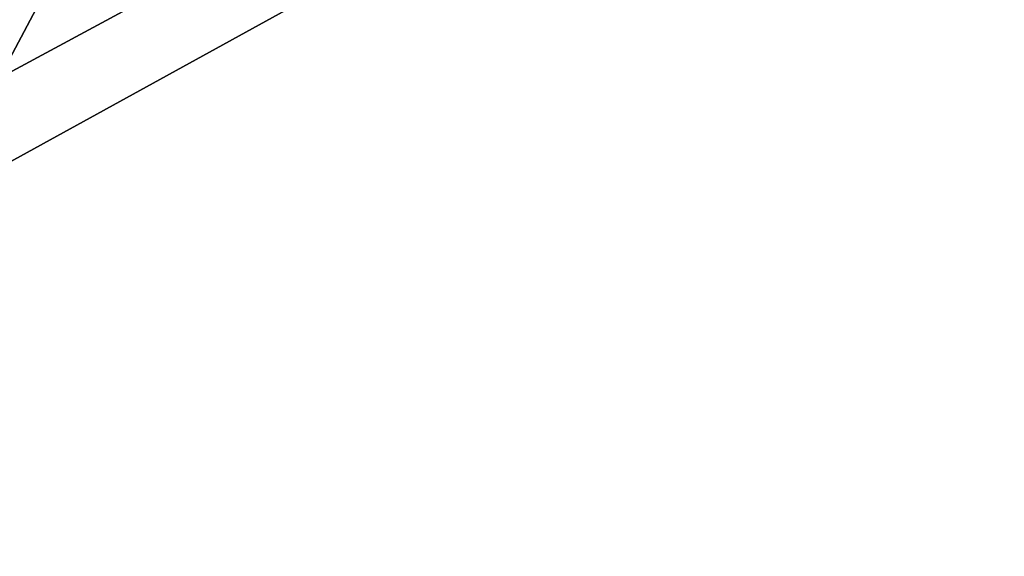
# Model space of a CAD drawing. Extents: x -200 to 200, y -831 to 754.
# Tile 678 of 1056: x -104.509 to -103.956, y 675.692 to 675.993. Entities that reach past the tile are written whole.
import ezdxf

# ---------------------------------------------------------------- set-up
doc = ezdxf.new("R2010")
doc.units = 0
doc.header["$LTSCALE"] = 5.599365
for name, color, linetype in [('15', 7, 'CONTINUOUS'), ('1880', 7, 'CONTINUOUS'), ('1881', 7, 'CONTINUOUS'), ('1882', 7, 'CONTINUOUS'), ('1900', 7, 'CONTINUOUS'), ('2755', 7, 'CONTINUOUS'), ('2764', 7, 'CONTINUOUS')]:
    doc.layers.add(name, color=color, linetype=linetype)

msp = doc.modelspace()

# ---------------------------------------------------------------- linework, layer by layer
at = {"layer": '15', "color": 7, "linetype": 'CONTINUOUS'}
for points in [[(160, 682, -11), (160, 671), (-160, 682, -11), (160, 682, -11)], [(160, 671), (160, 682, 11), (-160, 671), (160, 671)], [(-160, 682, -11), (160, 671), (-160, 671), (-160, 682, -11)], [(160, 682, 11), (-160, 682, 11), (-160, 671), (160, 682, 11)]]:
    msp.add_3dface(points, dxfattribs=at)
at = {"layer": '1880', "color": 7, "linetype": 'CONTINUOUS'}
for points in [[(-100, 678.4, 68.65), (-109.38169, 673.23245, 68.65), (-100, 676.85832, 68.65), (-100, 678.4, 68.65)], [(-100, 676.85832, 68.65), (-109.38169, 673.23245, 68.65), (-107.89246, 672.83417, 68.65), (-100, 676.85832, 68.65)]]:
    msp.add_3dface(points, dxfattribs=at)
at = {"layer": '1881', "color": 7, "linetype": 'CONTINUOUS'}
msp.add_3dface([(-113.49902, 657.14314, 15.65), (-100, 677.5, 15.65), (-100, 674.6, 15.65), (-113.49902, 657.14314, 15.65)], dxfattribs=at)
at = {"layer": '1882', "color": 7, "linetype": 'CONTINUOUS'}
for points in [[(-100, 678.5, 25.05), (-114.49966, 657.14786, 16.65), (-103.51285, 677.85952, 26.42004), (-100, 678.5, 25.05)], [(-100, 678.5, 16.65), (-114.49966, 657.14786, 16.65), (-100, 678.5, 25.05), (-100, 678.5, 16.65)], [(-109.45899, 673.29535, 68.55), (-100, 678.5, 68.55), (-105.14908, 677.09874, 51.65), (-109.45899, 673.29535, 68.55)], [(-103.51285, 677.85952, 26.42004), (-114.49966, 657.14786, 16.65), (-105.14908, 677.09874, 30.15), (-103.51285, 677.85952, 26.42004)]]:
    msp.add_3dface(points, dxfattribs=at)
at = {"layer": '1900', "color": 7, "linetype": 'CONTINUOUS'}
for points in [[(-113.49902, 657.14314, 15.65), (-114.49966, 657.14786, 16.65), (-100, 678.5, 16.65), (-113.49902, 657.14314, 15.65)], [(-113.49902, 657.14314, 15.65), (-100, 678.5, 16.65), (-100, 678.20711, 15.94289), (-113.49902, 657.14314, 15.65)], [(-100, 677.5, 15.65), (-113.49902, 657.14314, 15.65), (-100, 678.20711, 15.94289), (-100, 677.5, 15.65)]]:
    msp.add_3dface(points, dxfattribs=at)
at = {"layer": '2755', "color": 7, "linetype": 'CONTINUOUS'}
for points in [[(-100, 678.5, 68.55), (-109.45899, 673.29535, 68.55), (-100, 678.47071, 68.62071), (-100, 678.5, 68.55)], [(-109.45899, 673.29535, 68.55), (-100, 678.4, 68.65), (-100, 678.47071, 68.62071), (-109.45899, 673.29535, 68.55)], [(-109.38169, 673.23245, 68.65), (-100, 678.4, 68.65), (-109.45899, 673.29535, 68.55), (-109.38169, 673.23245, 68.65)]]:
    msp.add_3dface(points, dxfattribs=at)
at = {"layer": '2764', "color": 7, "linetype": 'CONTINUOUS'}
msp.add_3dface([(-100, 676.85832, 68.65), (-107.89246, 672.83417, 68.65), (-100, 675.63358, 68.62499), (-100, 676.85832, 68.65)], dxfattribs=at)

doc.saveas('drawing.dxf')
